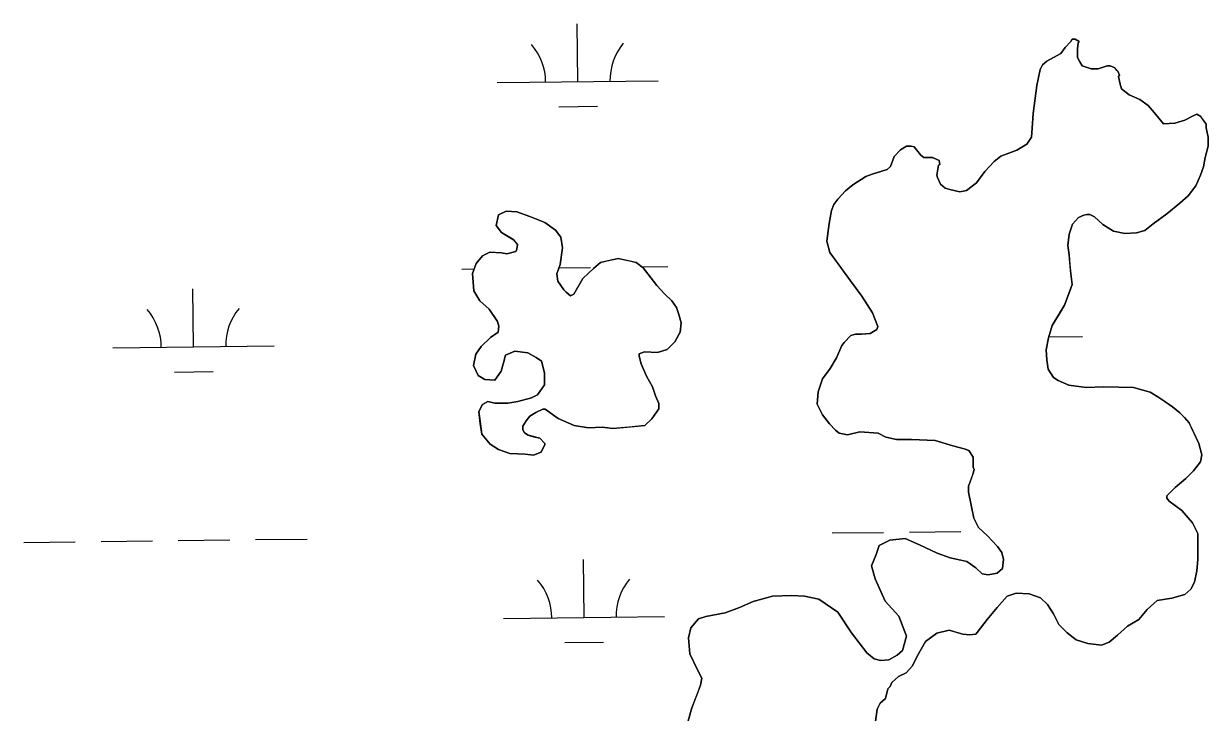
# Model space of a CAD drawing. Extents: x 3684037 to 3722149, y 433263 to 459021.
# Drawn here: x 3715236 to 3715971, y 450358 to 450785 of the extents above; entities that cross this region are included whole.
import ezdxf

# ---------------------------------------------------------------- set-up
doc = ezdxf.new("R2010")
doc.units = 0
doc.layers.add('V-TOPO-SHOR', color=7, linetype='Continuous')
doc.layers.add('V-WETL-SWMP', color=7, linetype='Continuous')

msp = doc.modelspace()

# ---------------------------------------------------------------- linework, layer by layer
at = {"layer": 'V-TOPO-SHOR'}
for points in [[(3715840.2, 450444.26), (3715843.53, 450447.09), (3715844.02, 450452.76), (3715843.09, 450457.03), (3715840.26, 450460.82), (3715834.13, 450467.46), (3715828.47, 450472.69), (3715825.65, 450478.38), (3715824.25, 450485.48), (3715822.39, 450494.47), (3715822.4, 450498.26), (3715824.79, 450504.88), (3715825.27, 450506.29), (3715825.75, 450508.66), (3715825.28, 450510.08), (3715825.3, 450516.23), (3715822.48, 450520.5), (3715819.64, 450521.45), (3715812.55, 450523.37), (3715801.68, 450526.72), (3715787.01, 450527.24), (3715777.55, 450527.27), (3715770.92, 450528.71), (3715766.2, 450531.09), (3715754.85, 450532.08), (3715747.27, 450530.21), (3715742.07, 450531.17), (3715739.71, 450533.07), (3715735.94, 450536.87), (3715731.7, 450542.56), (3715728.41, 450549.2), (3715728.91, 450556.77), (3715731.77, 450564.8), (3715736.52, 450571.41), (3715740.33, 450578.02), (3715743.67, 450585.58), (3715745.09, 450587.47), (3715749.37, 450591.71), (3715752.21, 450592.65), (3715756, 450592.64), (3715761.2, 450593.1), (3715765.47, 450595.45), (3715765.95, 450597.34), (3715762.66, 450605.87), (3715756.07, 450616.3), (3715749, 450625.79), (3715741.47, 450636.22), (3715736.29, 450643.33), (3715734.42, 450650.44), (3715735.87, 450661.32), (3715737.32, 450669.36), (3715738.75, 450673.14), (3715741.13, 450676.44), (3715745.88, 450681.63), (3715750.62, 450685.4), (3715758.68, 450690.58), (3715762.47, 450691.98), (3715768.63, 450693.86), (3715771.94, 450694.79), (3715773.84, 450696.68), (3715776.23, 450702.82), (3715780.03, 450707.07), (3715783.82, 450709.42), (3715786.66, 450709.41), (3715788.55, 450708.93), (3715790.91, 450706.09), (3715792.79, 450703.72), (3715794.68, 450702.29), (3715797.52, 450702.28), (3715799.89, 450702.27), (3715802.25, 450701.32), (3715804.14, 450700.36), (3715804.6, 450698), (3715803.66, 450697.53), (3715802.69, 450691.38), (3715803.16, 450689.96), (3715805.04, 450685.7), (3715807.87, 450683.32), (3715810.71, 450682.36), (3715816.85, 450680.92), (3715821.11, 450681.86), (3715827.28, 450686.57), (3715832.51, 450693.65), (3715838.21, 450699.78), (3715842.48, 450703.08), (3715852.43, 450706.83), (3715858.59, 450710.6), (3715861.44, 450714.85), (3715861.93, 450720.52), (3715862.44, 450729.51), (3715864.86, 450747.01), (3715866.78, 450756.94), (3715868.21, 450759.78), (3715871.06, 450762.13), (3715879.59, 450766.84), (3715882.44, 450770.61), (3715885.77, 450774.39), (3715886.72, 450775.8), (3715888.61, 450775.8), (3715890.97, 450774.37), (3715890.5, 450773.42)], [(3715890.5, 450773.42), (3715890.01, 450769.64), (3715889.99, 450764.43), (3715891.4, 450761.59), (3715892.81, 450759.22), (3715894.23, 450758.74), (3715898.49, 450757.31), (3715902.75, 450757.29), (3715908.43, 450759.17), (3715910.32, 450759.17), (3715912.69, 450758.21), (3715914.1, 450756.79), (3715915.04, 450755.84), (3715915.98, 450753.47), (3715915.51, 450752.52), (3715916.44, 450747.79), (3715917.38, 450744.95), (3715922.09, 450741.14), (3715928.71, 450738.28), (3715933.9, 450734.48), (3715937.67, 450730.21), (3715943.33, 450723.09), (3715950.43, 450723.54), (3715956.58, 450725.42), (3715961.8, 450728.24), (3715964.17, 450729.18), (3715966.53, 450727.75), (3715967.47, 450726.33), (3715968.88, 450724.43), (3715969.82, 450723.01), (3715969.82, 450720.64), (3715971.22, 450714.96), (3715971.2, 450709.28), (3715969.28, 450702.19), (3715968.32, 450696.51), (3715966.41, 450691.32), (3715963.55, 450684.7), (3715958.8, 450678.56), (3715953.58, 450673.85), (3715945.51, 450667.25), (3715936.97, 450661.13), (3715931.75, 450656.89), (3715926.54, 450655.48), (3715919.45, 450655.03), (3715912.35, 450656.48), (3715905.74, 450660.76), (3715900.55, 450665.51), (3715897.72, 450666.93), (3715895.83, 450666.94), (3715893.93, 450666.47), (3715890.61, 450665.07), (3715886.81, 450660.82), (3715884.9, 450654.68), (3715883.93, 450647.58), (3715884.86, 450641.9), (3715885.31, 450635.75), (3715885.77, 450630.07), (3715886.69, 450623.44), (3715884.78, 450618.24), (3715881.92, 450610.68), (3715878.59, 450605.01), (3715874.31, 450597.93), (3715871.91, 450590.37), (3715870.47, 450582.8), (3715870.92, 450576.65), (3715871.85, 450570.97), (3715875.15, 450565.75), (3715877.98, 450563.85), (3715884.6, 450560.99), (3715895.47, 450559.53), (3715906.36, 450559.97), (3715924.81, 450559.44), (3715935.21, 450556.56), (3715939.93, 450553.71), (3715944.18, 450550.85), (3715948.9, 450547.53), (3715953.62, 450543.73), (3715956.45, 450540.88), (3715959.28, 450537.56), (3715959.75, 450536.61), (3715965.39, 450524.76), (3715967.26, 450517.66), (3715966.3, 450513.4), (3715962.02, 450507.74), (3715957.27, 450503.02), (3715950.63, 450497.36), (3715945.41, 450492.17), (3715945.4, 450490.76), (3715946.82, 450488.86), (3715954.84, 450483.16), (3715961.44, 450475.56), (3715964.73, 450468.93), (3715964.71, 450461.83), (3715964.68, 450452.84), (3715964.18, 450445.74), (3715962.74, 450438.65), (3715960.36, 450434.4), (3715956.56, 450431.1), (3715948.51, 450428.76), (3715939.52, 450427.37), (3715933.35, 450421.71)], [(3715529.09, 450660.1), (3715530.53, 450666.72), (3715535.27, 450669.07), (3715541.9, 450668.58), (3715549.93, 450665.71), (3715559.38, 450661.9), (3715565.99, 450657.14), (3715569.29, 450652.87), (3715570.21, 450646.24), (3715568.76, 450635.84), (3715566.85, 450630.17), (3715567.3, 450625.43), (3715571.07, 450620.22), (3715572.49, 450618.79), (3715575.32, 450616.42), (3715577.21, 450617.36)], [(3715577.21, 450617.36), (3715582.92, 450627.28), (3715589.57, 450633.41), (3715593.84, 450637.18), (3715598.1, 450638.11), (3715604.73, 450639.51), (3715611.82, 450638.07), (3715616.08, 450637.1), (3715620.33, 450633.78), (3715623.15, 450629.98), (3715628.81, 450622.87), (3715633.52, 450617.65), (3715638.24, 450613.37), (3715641.07, 450609.11), (3715642.47, 450604.84), (3715643.88, 450599.63), (3715643.38, 450593.96), (3715640.05, 450587.82), (3715635.3, 450583.1), (3715629.15, 450581.23), (3715621.1, 450581.73), (3715617.79, 450580.32), (3715617.78, 450578.9), (3715619.18, 450574.16), (3715622.47, 450566.58), (3715626.23, 450559.94), (3715628.11, 450554.26), (3715629.99, 450549.52), (3715629.98, 450546.21), (3715625.7, 450540.07), (3715621.43, 450535.83), (3715611.49, 450534.91), (3715601.54, 450534), (3715594.92, 450534.97), (3715586.41, 450534.52), (3715577.42, 450535.97), (3715567.5, 450540.26), (3715559.47, 450545.97), (3715558.05, 450545.97), (3715553.79, 450544.09), (3715549.99, 450541.74), (3715547.62, 450538.91), (3715545.72, 450535.6), (3715545.71, 450533.24), (3715546.65, 450531.34), (3715549.01, 450529.91), (3715552.32, 450528.96), (3715556.1, 450528), (3715559.4, 450524.67), (3715559.4, 450524.2), (3715557.02, 450519.48), (3715552.28, 450517.6), (3715547.08, 450518.09), (3715537.62, 450518.59), (3715530.53, 450520.98), (3715525.33, 450524.31), (3715520.15, 450530.48), (3715519.22, 450537.11), (3715518.3, 450544.68), (3715520.68, 450548.93), (3715524, 450550.82), (3715528.25, 450549.85), (3715536.3, 450549.83), (3715542.45, 450550.75), (3715550.98, 450553.09), (3715554.77, 450554.97), (3715559.05, 450561.11), (3715559.07, 450568.68), (3715557.2, 450575.79), (3715553.9, 450578.16), (3715548.7, 450581.02), (3715540.66, 450581.99), (3715534.98, 450579.64), (3715533.54, 450574.92), (3715532.1, 450569.72), (3715528.3, 450564.05), (3715522.15, 450564.54), (3715517.9, 450566.92), (3715515.08, 450573.08), (3715516.53, 450580.18), (3715519.85, 450584.9), (3715525.55, 450590.56), (3715530.29, 450593.85), (3715530.78, 450597.64), (3715529.84, 450600.48), (3715524.66, 450608.07), (3715519, 450613.29), (3715515.24, 450619.45), (3715514.32, 450630.34), (3715516.71, 450636.49), (3715520.51, 450641.2), (3715525.25, 450643.55), (3715532.35, 450643.06), (3715535.66, 450642.57), (3715541.34, 450643.97), (3715541.82, 450645.39), (3715542.3, 450648.23), (3715539.95, 450651.08), (3715532.39, 450655.83), (3715529.09, 450660.1)], [(3715648.27, 450352.62), (3715650.66, 450360.66), (3715654, 450369.64), (3715655.91, 450374.83), (3715656.87, 450379.09), (3715654.05, 450384.3), (3715649.35, 450394.26), (3715648.44, 450404.2), (3715649.88, 450410.34), (3715654.63, 450416), (3715659.36, 450417.41), (3715671.2, 450419.73), (3715680.2, 450423.02), (3715688.73, 450426.77), (3715700.57, 450430.05), (3715712.4, 450430.48), (3715720.44, 450429.98), (3715729.43, 450428.06), (3715741.23, 450419.98), (3715749.71, 450407.17), (3715759.13, 450394.84), (3715763.85, 450391.04), (3715767.63, 450390.08), (3715772.84, 450390.54), (3715778.05, 450393.36), (3715781.37, 450396.19), (3715783.77, 450405.17), (3715779.08, 450417.49), (3715770.59, 450426.98), (3715764.49, 450440.72), (3715762.15, 450448.77), (3715765.01, 450455.86), (3715766.92, 450461.53), (3715773.55, 450464.82), (3715783.02, 450465.74), (3715792, 450461.92), (3715802.86, 450456.68), (3715810.9, 450453.82), (3715817.52, 450452.38), (3715821.3, 450451.42), (3715826.97, 450447.61), (3715830.74, 450443.82), (3715834.52, 450443.33), (3715840.2, 450444.26)], [(3715933.35, 450421.71), (3715928.12, 450415.58), (3715921.01, 450411.34), (3715914.84, 450405.69), (3715909.62, 450401.45), (3715904.88, 450399.57), (3715896.37, 450400.54), (3715889.28, 450402.93), (3715883.62, 450407.21), (3715878.43, 450412.43), (3715875.14, 450419.07), (3715871.37, 450424.76), (3715867.12, 450429.03), (3715860.04, 450431.42), (3715851.99, 450431.92), (3715846.31, 450430.04), (3715840.14, 450422.97), (3715833.96, 450415.41), (3715827.78, 450407.39), (3715826.83, 450406.45), (3715823.04, 450405.99), (3715818.79, 450406.48), (3715813.59, 450407.91), (3715810.28, 450408.87), (3715802.7, 450407), (3715795.59, 450401.82), (3715790.35, 450392.37), (3715787.49, 450386.7), (3715783.69, 450382.46), (3715778.96, 450380.11), (3715774.68, 450376.34), (3715773.73, 450373.97), (3715772.31, 450372.56)], [(3715772.31, 450372.56), (3715770.87, 450366.41), (3715767.54, 450363.58), (3715765.64, 450359.8), (3715764.67, 450352.24)]]:
    msp.add_lwpolyline(points, dxfattribs=at)
at = {"layer": 'V-WETL-SWMP'}
for p, q in [((3715579.76, 450749.35), (3715579.34, 450785.35)), ((3715529.76, 450748.77), (3715629.76, 450749.93)), ((3715567.94, 450733.78), (3715591.94, 450734.06)), ((3715507.7, 450633.07), (3715515.42, 450633.16)), ((3715568.06, 450633.77), (3715587.69, 450634)), ((3715619.57, 450634.37), (3715635.69, 450634.56)), ((3715341.19, 450584.7), (3715340.77, 450620.7)), ((3715872.07, 450590.88), (3715893.06, 450591.12)), ((3715291.19, 450584.12), (3715391.18, 450585.28)), ((3715329.37, 450569.13), (3715353.37, 450569.41)), ((3715737.62, 450469.23), (3715769.62, 450469.6)), ((3715785.62, 450469.79), (3715817.62, 450470.16)), ((3715235.75, 450463.39), (3715267.75, 450463.76)), ((3715283.75, 450463.95), (3715315.74, 450464.32)), ((3715331.74, 450464.51), (3715363.74, 450464.88)), ((3715379.74, 450465.07), (3715411.74, 450465.44)), ((3715583.63, 450416.7), (3715583.21, 450452.69)), ((3715533.63, 450416.11), (3715633.63, 450417.28)), ((3715571.81, 450401.13), (3715595.81, 450401.4))]:
    msp.add_line(p, q, dxfattribs=at)
for points in [[(3715890.5, 450773.42), (3715890.97, 450774.37), (3715888.61, 450775.8), (3715886.72, 450775.8), (3715885.77, 450774.39), (3715882.44, 450770.61), (3715879.59, 450766.84), (3715871.06, 450762.13), (3715868.21, 450759.78), (3715866.78, 450756.94), (3715864.86, 450747.01), (3715862.44, 450729.51), (3715861.93, 450720.52), (3715861.44, 450714.85), (3715858.59, 450710.6)], [(3715875.14, 450419.07), (3715878.43, 450412.43), (3715883.62, 450407.21), (3715889.28, 450402.93), (3715896.37, 450400.54), (3715904.88, 450399.57), (3715909.62, 450401.44), (3715914.84, 450405.69), (3715921.01, 450411.34), (3715928.12, 450415.58), (3715933.35, 450421.71), (3715939.52, 450427.37), (3715948.51, 450428.76), (3715956.56, 450431.1), (3715960.36, 450434.4), (3715962.74, 450438.65), (3715964.18, 450445.74), (3715964.68, 450452.84), (3715964.73, 450468.93), (3715961.44, 450475.56), (3715954.84, 450483.16), (3715946.82, 450488.86), (3715945.4, 450490.76), (3715945.41, 450492.18), (3715950.63, 450497.36), (3715957.27, 450503.02), (3715962.02, 450507.74), (3715966.3, 450513.4), (3715967.26, 450517.66), (3715965.39, 450524.76), (3715959.28, 450537.56), (3715956.45, 450540.88), (3715953.62, 450543.73), (3715948.9, 450547.53), (3715939.93, 450553.71), (3715935.21, 450556.56), (3715924.81, 450559.43), (3715906.36, 450559.97), (3715895.47, 450559.53), (3715884.59, 450560.99), (3715877.98, 450563.85), (3715875.15, 450565.75), (3715871.85, 450570.97), (3715870.92, 450576.65), (3715870.47, 450582.8), (3715871.91, 450590.37), (3715874.31, 450597.93), (3715881.92, 450610.68), (3715886.69, 450623.44), (3715885.77, 450630.07), (3715884.86, 450641.9), (3715883.93, 450647.58), (3715884.9, 450654.67), (3715886.81, 450660.82), (3715890.61, 450665.07), (3715893.93, 450666.48), (3715895.83, 450666.94), (3715897.72, 450666.93), (3715900.55, 450665.51), (3715905.74, 450660.76), (3715912.35, 450656.48), (3715919.45, 450655.04), (3715926.54, 450655.48), (3715931.75, 450656.89), (3715936.97, 450661.13), (3715945.51, 450667.25), (3715953.58, 450673.85), (3715958.8, 450678.56), (3715963.55, 450684.7), (3715966.41, 450691.32), (3715968.32, 450696.51), (3715969.28, 450702.19), (3715971.2, 450709.28), (3715971.22, 450714.96), (3715969.82, 450720.64), (3715969.83, 450723.01), (3715966.53, 450727.75), (3715964.17, 450729.18), (3715961.8, 450728.24), (3715956.58, 450725.42), (3715950.43, 450723.54), (3715943.33, 450723.09), (3715937.67, 450730.21), (3715933.9, 450734.48), (3715928.71, 450738.28), (3715922.09, 450741.14), (3715917.37, 450744.95), (3715916.44, 450747.79), (3715915.51, 450752.52), (3715915.98, 450753.47), (3715915.04, 450755.84), (3715912.69, 450758.21), (3715910.32, 450759.16), (3715908.43, 450759.17), (3715902.75, 450757.3), (3715898.49, 450757.31), (3715892.82, 450759.22), (3715891.4, 450761.59), (3715889.99, 450764.43), (3715890.01, 450769.64), (3715890.5, 450773.42)], [(3715858.59, 450710.6), (3715852.42, 450706.83), (3715842.48, 450703.08), (3715838.21, 450699.78), (3715832.51, 450693.65), (3715827.28, 450686.57), (3715821.11, 450681.86), (3715816.85, 450680.92), (3715810.7, 450682.36), (3715807.87, 450683.32), (3715805.04, 450685.69), (3715803.16, 450689.96), (3715802.69, 450691.38), (3715803.66, 450697.53), (3715804.6, 450698), (3715804.14, 450700.36), (3715802.25, 450701.32), (3715799.89, 450702.27), (3715794.68, 450702.29), (3715792.79, 450703.72), (3715788.55, 450708.93), (3715786.66, 450709.41), (3715783.82, 450709.42), (3715780.03, 450707.07), (3715776.23, 450702.82), (3715773.84, 450696.68), (3715771.94, 450694.79), (3715762.47, 450691.98), (3715758.68, 450690.58), (3715750.62, 450685.4), (3715745.88, 450681.63), (3715741.13, 450676.44), (3715738.75, 450673.14), (3715737.32, 450669.35), (3715735.87, 450661.32), (3715734.42, 450650.44), (3715736.29, 450643.33), (3715749, 450625.79), (3715756.07, 450616.3), (3715762.66, 450605.87), (3715765.95, 450597.34), (3715765.47, 450595.45), (3715761.2, 450593.1), (3715755.99, 450592.64), (3715752.21, 450592.65), (3715749.37, 450591.72), (3715745.09, 450587.47), (3715743.67, 450585.58), (3715740.33, 450578.02), (3715736.52, 450571.41), (3715731.77, 450564.8), (3715728.91, 450556.77), (3715728.41, 450549.2), (3715731.7, 450542.56), (3715735.94, 450536.87), (3715739.71, 450533.07), (3715742.07, 450531.17), (3715747.27, 450530.21), (3715754.85, 450532.08), (3715766.2, 450531.09), (3715770.93, 450528.71), (3715777.54, 450527.27), (3715787.01, 450527.24), (3715801.68, 450526.72), (3715812.55, 450523.37), (3715819.64, 450521.45), (3715822.47, 450520.5), (3715825.3, 450516.23), (3715825.28, 450510.08), (3715825.75, 450508.66), (3715825.27, 450506.29), (3715822.4, 450498.26), (3715822.39, 450494.47), (3715825.65, 450478.38), (3715828.47, 450472.69), (3715834.13, 450467.46), (3715840.26, 450460.82), (3715843.08, 450457.03), (3715844.02, 450452.76), (3715843.53, 450447.09), (3715840.2, 450444.26), (3715834.52, 450443.33), (3715830.74, 450443.82), (3715826.97, 450447.61), (3715821.3, 450451.42), (3715817.52, 450452.38), (3715810.9, 450453.82), (3715802.86, 450456.68), (3715792, 450461.92), (3715783.02, 450465.74), (3715773.55, 450464.82), (3715766.92, 450461.53), (3715765.01, 450455.86), (3715762.15, 450448.77), (3715764.48, 450440.72), (3715770.59, 450426.98), (3715779.08, 450417.49), (3715783.77, 450405.17), (3715781.37, 450396.19), (3715778.05, 450393.36), (3715772.84, 450390.54)], [(3715575.32, 450616.42), (3715572.49, 450618.79), (3715571.07, 450620.22), (3715567.3, 450625.43), (3715566.85, 450630.17), (3715568.76, 450635.84), (3715570.21, 450646.24), (3715569.29, 450652.87), (3715565.99, 450657.14), (3715559.38, 450661.9), (3715549.93, 450665.71), (3715541.89, 450668.58), (3715535.27, 450669.07), (3715530.53, 450666.72), (3715529.09, 450660.1), (3715532.39, 450655.83), (3715539.94, 450651.08), (3715542.3, 450648.23), (3715541.82, 450645.39), (3715541.34, 450643.97), (3715535.66, 450642.57), (3715532.35, 450643.06), (3715525.25, 450643.55), (3715520.51, 450641.2), (3715516.71, 450636.48), (3715514.32, 450630.34), (3715515.23, 450619.46), (3715519, 450613.29), (3715524.66, 450608.07), (3715529.84, 450600.48), (3715530.78, 450597.64), (3715530.29, 450593.85), (3715525.55, 450590.56), (3715519.85, 450584.9), (3715516.52, 450580.18), (3715515.08, 450573.08), (3715517.9, 450566.92), (3715522.15, 450564.54), (3715528.3, 450564.05), (3715532.11, 450569.72), (3715533.54, 450574.92), (3715534.98, 450579.64), (3715540.66, 450581.99), (3715548.7, 450581.02), (3715553.9, 450578.16), (3715557.2, 450575.79), (3715559.07, 450568.68), (3715559.05, 450561.11), (3715554.77, 450554.97), (3715550.98, 450553.09), (3715542.45, 450550.76), (3715536.3, 450549.83), (3715528.25, 450549.85), (3715524, 450550.82), (3715520.68, 450548.93), (3715518.3, 450544.68), (3715520.15, 450530.48), (3715525.33, 450524.31), (3715530.53, 450520.98), (3715537.62, 450518.6), (3715547.08, 450518.09), (3715552.28, 450517.6), (3715557.02, 450519.48), (3715559.4, 450524.2), (3715559.4, 450524.67), (3715556.1, 450528), (3715549.01, 450529.91), (3715546.65, 450531.34), (3715545.71, 450533.24), (3715545.72, 450535.6), (3715547.62, 450538.91), (3715550, 450541.74), (3715553.79, 450544.09), (3715558.05, 450545.97), (3715559.47, 450545.97), (3715567.5, 450540.26), (3715577.42, 450535.97), (3715586.41, 450534.52), (3715594.92, 450534.97), (3715601.54, 450534), (3715621.43, 450535.83), (3715625.7, 450540.07), (3715629.98, 450546.21), (3715629.99, 450549.52), (3715628.11, 450554.26), (3715626.24, 450559.94), (3715622.47, 450566.58), (3715619.19, 450574.16), (3715617.78, 450578.9), (3715617.79, 450580.32), (3715621.1, 450581.73), (3715629.15, 450581.23), (3715635.3, 450583.1), (3715640.05, 450587.82), (3715643.38, 450593.96), (3715643.87, 450599.63), (3715642.47, 450604.84), (3715641.07, 450609.1), (3715638.24, 450613.37), (3715633.52, 450617.65), (3715628.81, 450622.87)], [(3715628.81, 450622.87), (3715623.15, 450629.98), (3715620.33, 450633.78), (3715616.08, 450637.1), (3715604.73, 450639.51), (3715593.84, 450637.18), (3715589.57, 450633.41), (3715582.93, 450627.28), (3715577.21, 450617.36), (3715575.32, 450616.42)], [(3715764.67, 450352.24), (3715765.64, 450359.8), (3715767.54, 450363.58), (3715770.87, 450366.41), (3715772.3, 450372.56), (3715773.73, 450373.97), (3715774.68, 450376.34), (3715778.95, 450380.11), (3715783.69, 450382.46), (3715787.49, 450386.7), (3715790.35, 450392.37), (3715795.59, 450401.82), (3715802.7, 450407), (3715810.28, 450408.87), (3715818.79, 450406.48), (3715823.04, 450405.99), (3715826.83, 450406.45), (3715827.78, 450407.39), (3715833.96, 450415.42), (3715840.13, 450422.97), (3715846.31, 450430.04), (3715851.99, 450431.92), (3715860.04, 450431.42), (3715867.12, 450429.03), (3715871.37, 450424.76), (3715875.14, 450419.07)], [(3715772.84, 450390.54), (3715767.63, 450390.08), (3715763.85, 450391.04), (3715759.13, 450394.84), (3715749.71, 450407.17), (3715741.23, 450419.98), (3715729.43, 450428.06), (3715720.44, 450429.98), (3715712.4, 450430.48), (3715700.57, 450430.05), (3715688.73, 450426.78), (3715680.2, 450423.02), (3715671.2, 450419.73), (3715659.36, 450417.41), (3715654.63, 450416.01), (3715649.88, 450410.34), (3715648.44, 450404.2), (3715649.35, 450394.26), (3715654.05, 450384.3), (3715656.87, 450379.09), (3715655.91, 450374.83), (3715650.66, 450360.66), (3715648.27, 450352.62)]]:
    msp.add_lwpolyline(points, dxfattribs=at)
for centre, start, end in [((3715524.52, 450749.18), 359.89487, 41.43853), ((3715634.99, 450750.47), 139.89486, 181.43852), ((3715396.42, 450585.82), 139.89486, 181.43852), ((3715285.94, 450584.53), 359.89487, 41.43853), ((3715528.39, 450416.53), 359.89487, 41.43853), ((3715638.86, 450417.81), 139.89486, 181.43852)]:
    msp.add_arc(centre, 35.25, start, end, dxfattribs=at)

doc.saveas('drawing.dxf')
